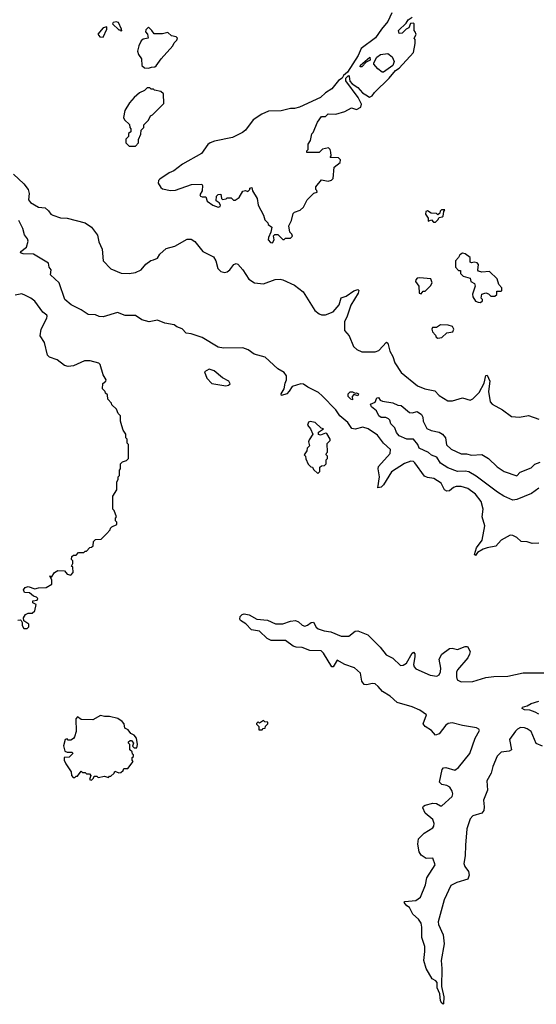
# Model space of a CAD drawing. Extents: x 2293878 to 2522763, y 823964 to 1006972.
# Tile 360 of 407: x 2467849 to 2471846, y 869098 to 876708. Entities that reach past the tile are written whole.
import ezdxf

# ---------------------------------------------------------------- set-up
doc = ezdxf.new("R2010")
doc.units = 0

msp = doc.modelspace()

# ---------------------------------------------------------------- linework, layer by layer
at = {"layer": '0CON20XD'}
for points in [[(2470729.3, 876760.7), (2470697.5, 876695), (2470647.5, 876635), (2470603, 876567), (2470490, 876485), (2470468.3, 876431.7), (2470385, 876302.5), (2470355, 876277.5), (2470343, 876257), (2470315, 876236.7), (2470265, 876172.5), (2470215, 876142.5), (2470175, 876107.5), (2470015, 876032.5), (2469975, 876022.5), (2469945, 876022.5), (2469873, 876003), (2469775, 876000), (2469722.3, 875977.7), (2469656.1, 875933.9), (2469595.9, 875854.1), (2469573.6, 875836.4), (2469495, 875797.5), (2469355, 875770), (2469323.9, 875756.1), (2469305, 875742.5), (2469255, 875673.3), (2469109.6, 875590.5), (2469040.7, 875539.3), (2469005, 875523.3), (2468933.6, 875476.4), (2468922.5, 875465), (2468920, 875445), (2468940.7, 875410.7), (2468955, 875400), (2469015, 875386.7), (2469055, 875390), (2469177, 875433), (2469257, 875437), (2469262.5, 875425), (2469260, 875385), (2469242, 875355), (2469246.7, 875345), (2469260.7, 875339.3), (2469288.3, 875338.3), (2469300, 875305), (2469343.9, 875273.9), (2469385, 875257.5), (2469400, 875265), (2469402.5, 875275), (2469393, 875293), (2469368.3, 875308.3), (2469372.5, 875345), (2469385, 875357.5), (2469405, 875360), (2469410, 875325), (2469418.3, 875318.3), (2469447, 875323), (2469455, 875330), (2469485, 875330), (2469503, 875313), (2469515, 875312.5), (2469546.4, 875333.6), (2469575, 875382.5), (2469595, 875387.5), (2469615, 875380), (2469630, 875395), (2469630, 875405), (2469645, 875410), (2469650, 875385), (2469687.5, 875325), (2469693.8, 875275), (2469736.2, 875196.2), (2469745, 875160), (2469768.3, 875138.3), (2469772.5, 875125), (2469800, 875105), (2469792.5, 875065), (2469773.3, 875025), (2469772.5, 875005), (2469790, 874985), (2469805, 874982.5)], [(2469805, 874982.5), (2469817.5, 875005), (2469813, 875037), (2469823, 875047), (2469847, 875047), (2469885, 875010), (2469895, 875010), (2469905, 875020), (2469945, 875020), (2469960, 875035), (2469955, 875050), (2469940, 875065), (2469932.5, 875115), (2469952.5, 875155), (2469965, 875210), (2469975, 875220), (2470020, 875235), (2470045, 875260), (2470073.6, 875316.4), (2470123.6, 875366.4), (2470150, 875375), (2470148.3, 875388.3), (2470140, 875395), (2470140, 875415), (2470185, 875470), (2470235, 875460), (2470261.7, 875468.3), (2470275, 875480), (2470283, 875567), (2470327.5, 875605), (2470330, 875625), (2470315, 875640), (2470251.7, 875641.7), (2470260, 875655), (2470257.5, 875685), (2470250, 875705), (2470237.5, 875717.5), (2470191.7, 875708.3), (2470165, 875680), (2470071.7, 875681.7), (2470070, 875695), (2470080, 875705), (2470080, 875745), (2470100, 875775), (2470110, 875825), (2470120, 875835), (2470153, 875917), (2470185, 875960), (2470215, 875960), (2470235, 875980), (2470295, 875977.5), (2470365, 875997.5), (2470415, 876027.5), (2470455, 876013.8), (2470488.3, 876031.7), (2470493.3, 876055), (2470467, 876107), (2470372.5, 876235), (2470372.5, 876255), (2470393, 876277), (2470399.3, 876269.3), (2470403.8, 876233.8), (2470422.3, 876212.3), (2470465, 876182.5), (2470502.3, 876142.3), (2470526.4, 876126.4), (2470555, 876110), (2470575, 876120), (2470594, 876146), (2470708.8, 876255), (2470756.1, 876313.9), (2470786, 876334), (2470897, 876453), (2470910, 876525), (2470910, 876555), (2470900, 876565), (2470917.5, 876592.5), (2470910, 876615), (2470900, 876625), (2470900, 876675), (2470895, 876680), (2470871.7, 876678.3), (2470860, 876645), (2470840, 876635), (2470807, 876603), (2470785, 876600), (2470780, 876625), (2470839.3, 876680.7), (2470855, 876707.5), (2470885, 876727.5)], [(2468495, 876572.5), (2468523.8, 876635), (2468522.5, 876652.5), (2468495, 876644), (2468453.5, 876596.5), (2468468, 876575), (2468495, 876572.5)], [(2468635, 876620), (2468640, 876625), (2468637.5, 876635), (2468612.5, 876685), (2468595, 876691.2), (2468572.5, 876685), (2468567.5, 876675), (2468615, 876630), (2468625, 876630), (2468635, 876620)], [(2468845, 876332.5), (2468868.3, 876341.7), (2468895, 876342.5), (2468905, 876350), (2468942.5, 876405), (2469032.5, 876505), (2469045, 876530), (2469065, 876550), (2469070, 876565), (2469060, 876575), (2469023, 876583), (2468995, 876607.5), (2468955, 876598.8), (2468888.3, 876598.3), (2468872.5, 876625), (2468845, 876650), (2468825, 876630), (2468823.3, 876615), (2468836.7, 876595), (2468842.5, 876565), (2468805, 876556.7), (2468790, 876545), (2468770, 876505), (2468761.2, 876465), (2468769.3, 876439.3), (2468792.5, 876405), (2468793.9, 876353.9), (2468815, 876336.7), (2468845, 876332.5)], [(2470495, 876342.5), (2470483.3, 876343.3), (2470485, 876357.5), (2470558.3, 876418.3), (2470560, 876395), (2470530, 876380), (2470495, 876342.5)], [(2470652.3, 876302.3), (2470618.6, 876328.6), (2470588.8, 876365), (2470590, 876375), (2470610.9, 876419.1), (2470640.5, 876439.5), (2470696.4, 876446.4), (2470730.4, 876420.5), (2470747.5, 876385), (2470735.9, 876354.1), (2470665, 876303.3), (2470652.3, 876302.3)], [(2468745, 875730), (2468767.5, 875755), (2468768.3, 875781.7), (2468787, 875823), (2468790, 875855), (2468810, 875875), (2468810, 875895), (2468845, 875930), (2468860, 875965), (2468876.4, 875973.6), (2468965, 876060), (2468962.5, 876135), (2468941.7, 876151.7), (2468893, 876163), (2468885, 876170), (2468865, 876170), (2468855, 876180), (2468835, 876180), (2468815, 876160), (2468775, 876142.5), (2468733.6, 876106.4), (2468697.5, 876065), (2468662.5, 876005), (2468653, 875953), (2468660, 875935), (2468698.3, 875898.3), (2468700, 875875), (2468710, 875865), (2468708.3, 875841.7), (2468691.7, 875828.3), (2468690, 875805), (2468670, 875785), (2468670, 875755), (2468695, 875730), (2468745, 875730)], [(2467800, 875515), (2467879.7, 875439.7), (2467913.3, 875395), (2467921.2, 875365), (2467916.7, 875315), (2467933.3, 875295), (2467995, 875258.8), (2468045, 875254), (2468071.5, 875231.5), (2468090.5, 875205), (2468105, 875196.8), (2468165, 875175.4), (2468215, 875174.5), (2468355, 875136.4), (2468405, 875104.5), (2468451.9, 875041.9), (2468460.5, 874990.5), (2468486.8, 874935), (2468494, 874845), (2468555, 874781.5), (2468635, 874748.9), (2468695, 874747.1), (2468745, 874754.5), (2468787.5, 874775), (2468825, 874819.2), (2468864.5, 874845.5), (2468885, 874850.6), (2468914.2, 874865), (2468933.3, 874895), (2468981.4, 874938.5), (2469048, 874958), (2469145, 875011.2), (2469175, 875010.8), (2469205, 874993.1), (2469265.8, 874915.8), (2469348.2, 874875), (2469365.9, 874845), (2469381.5, 874785), (2469405, 874761.8), (2469435, 874752.5), (2469455, 874758.8), (2469475, 874775.5), (2469505, 874815.8), (2469525, 874822.9), (2469537.2, 874817.2), (2469575.3, 874775.3), (2469622.8, 874702.8), (2469664.7, 874674.7), (2469735, 874665.4), (2469825, 874700.9), (2469865, 874703.2), (2469885, 874696.6), (2469975, 874654.6), (2470040.9, 874605), (2470131.3, 874461.3), (2470165.6, 874435), (2470185, 874426.8), (2470215, 874427.2), (2470275, 874450), (2470321.3, 874505), (2470335, 874557.5), (2470375, 874571.8), (2470435, 874610.9), (2470465, 874622.5), (2470472.5, 874615), (2470467.1, 874595), (2470409.9, 874500.1), (2470382.9, 874415), (2470363.1, 874373.1), (2470362.5, 874305), (2470398.9, 874265), (2470431.7, 874181.7), (2470458, 874158), (2470495, 874141.1), (2470599.1, 874140.9), (2470628.6, 874151.4), (2470686.7, 874215), (2470696.8, 874206.8), (2470712.3, 874145), (2470735.3, 874105.3), (2470751.5, 874055), (2470800.8, 873980.8), (2470927.3, 873877.3), (2470984.7, 873854.7), (2471059.7, 873839.7), (2471095, 873802.5), (2471162.3, 873762.3), (2471197.3, 873762.7), (2471275, 873784.3), (2471335, 873766.9), (2471355, 873777.8), (2471404.7, 873825), (2471442.1, 873897.9), (2471455, 873958.8), (2471465, 873960), (2471487.1, 873915), (2471476.4, 873835), (2471487.8, 873755), (2471505.4, 873735.4), (2471585, 873693.1), (2471655, 873641.2), (2471715, 873634.6), (2471785, 873648.9), (2471865, 873620.8)], [(2471051.7, 875141.7), (2471065, 875142.5), (2471085, 875160), (2471095, 875180), (2471117, 875183), (2471125, 875190), (2471130, 875225), (2471138.3, 875238.3), (2471111.7, 875238.3), (2471101.7, 875228.3), (2471098.3, 875211.7), (2471085, 875200), (2471075, 875210), (2471033, 875213), (2471005, 875230), (2470992.5, 875225), (2470987.5, 875205), (2471010, 875175), (2471010, 875150), (2471035, 875160), (2471051.7, 875141.7)], [(2471110, 873125), (2471052.6, 873162.6), (2471005, 873168.9), (2470980.2, 873180.2), (2470905, 873282.9), (2470895, 873291.9), (2470875, 873296.2), (2470825, 873278), (2470725, 873212.1), (2470665, 873113.1), (2470645, 873095.7), (2470620, 873090), (2470632, 873175), (2470622.9, 873235), (2470625.4, 873255), (2470714.4, 873355), (2470716.9, 873385), (2470665, 873435.6), (2470617.4, 873497.4), (2470545.2, 873545.2), (2470505, 873557.2), (2470445, 873542.9), (2470418.9, 873548.9), (2470387.7, 873595), (2470325.2, 873645.2), (2470295, 873693.3), (2470190.4, 873800.5), (2470162.1, 873825), (2470077.3, 873867.3), (2470045, 873889.8), (2470025, 873893.7), (2469958, 873872), (2469935, 873835.7), (2469915, 873817.1), (2469875, 873802.5), (2469872.5, 873815), (2469895.4, 873854.6), (2469902.2, 873897.8), (2469914.5, 873925), (2469913.8, 873956.2), (2469895, 873980.8), (2469845, 874008.6), (2469748.5, 874098.5), (2469663.6, 874123.6), (2469616.4, 874156.4), (2469575, 874171.8), (2469425, 874168.5), (2469385, 874177.5), (2469261.7, 874251.7), (2469175, 874280.8), (2469135.8, 874285.8), (2469105, 874318.8), (2469065, 874333.8), (2469045, 874348), (2468971.7, 874361.7), (2468915.9, 874385.9), (2468851.4, 874371.4), (2468795, 874388), (2468745, 874422), (2468665, 874422.5), (2468605, 874444.5), (2468495, 874411.4), (2468465, 874413.8), (2468435.9, 874425.9), (2468378.3, 874428.3), (2468325.5, 874465.5), (2468246.7, 874505), (2468198.8, 874545), (2468153.6, 874673.6), (2468086.7, 874735), (2468092.5, 874775), (2468076.7, 874795), (2468072.5, 874825), (2467955, 874895.6), (2467875, 874897.7), (2467854.4, 874905), (2467857.8, 874915), (2467900.7, 874949.3), (2467914.6, 874995), (2467908.5, 875015), (2467885.4, 875045), (2467872.7, 875095), (2467842.9, 875155)], [(2471415, 874522.5), (2471430, 874535), (2471430, 874545), (2471420, 874555), (2471425, 874587.5), (2471455, 874597.5), (2471475, 874590), (2471495, 874570), (2471525, 874570), (2471540, 874585), (2471541.7, 874608.3), (2471575, 874610), (2471580, 874615), (2471580, 874635), (2471555, 874660), (2471542.5, 874705), (2471485, 874762.5), (2471425, 874757.5), (2471400, 874765), (2471392.5, 874772.5), (2471397.5, 874815), (2471389.3, 874829.3), (2471365, 874832.5), (2471345, 874827.5), (2471335, 874832.5), (2471335, 874870), (2471295, 874897.5), (2471275, 874902.5), (2471255, 874890), (2471245, 874870), (2471220, 874845), (2471220, 874795), (2471245, 874770), (2471258.3, 874768.3), (2471260, 874745), (2471280, 874725), (2471335, 874710), (2471340, 874685), (2471368.3, 874668.3), (2471371.7, 874648.3), (2471353.6, 874586.4), (2471353.8, 874565), (2471375, 874533.3), (2471395, 874523.3), (2471415, 874522.5)], [(2470955, 874590), (2470971.7, 874608.3), (2470985, 874610), (2471028.3, 874651.7), (2471040, 874675), (2471030, 874705), (2470945, 874712.5), (2470925, 874710), (2470913, 874697), (2470912.5, 874685), (2470937, 874647), (2470940, 874595), (2470955, 874590)], [(2467835, 872067.5), (2467855, 872070), (2467860, 872065), (2467867.5, 872047.5), (2467867.5, 872025), (2467881.7, 872001.7), (2467907, 872003), (2467920, 872015), (2467920, 872035), (2467881.7, 872061.7), (2467877.5, 872085), (2467895, 872110), (2467915, 872120), (2467945, 872120), (2467965, 872140), (2467977.5, 872187.5), (2467951.7, 872201.7), (2467950, 872215), (2467985, 872220), (2467990, 872235), (2467980, 872245), (2467955, 872252.5), (2467925, 872276.7), (2467885, 872280), (2467878.3, 872301.7), (2467890.7, 872319.3), (2467915, 872326.7), (2467965, 872307.5), (2467995, 872317.5), (2468055, 872320), (2468097.5, 872345), (2468097.5, 872375), (2468081.7, 872408.3), (2468095, 872400), (2468118.8, 872435), (2468145, 872450.8), (2468195, 872446.7), (2468215, 872423.3), (2468245, 872413.3), (2468263.3, 872435), (2468260, 872475), (2468250, 872485), (2468260, 872505), (2468260, 872525), (2468250, 872535), (2468251.7, 872558.3), (2468265, 872570), (2468285, 872570), (2468305, 872590), (2468345, 872590), (2468355, 872600), (2468365, 872600), (2468391.7, 872628.3), (2468405, 872630), (2468418.3, 872641.7), (2468420, 872675), (2468435, 872690), (2468478.3, 872691.7), (2468520, 872735), (2468550, 872765), (2468551.7, 872778.3), (2468561.7, 872788.3), (2468600, 872805), (2468600, 872825), (2468590, 872835), (2468590, 872855), (2468597.5, 872865), (2468580, 872915), (2468570, 872925), (2468570, 873025), (2468600, 873075), (2468600, 873135), (2468610, 873155), (2468610, 873175), (2468620, 873185), (2468620, 873225), (2468630, 873235), (2468630, 873275), (2468645, 873290), (2468675, 873300), (2468690, 873315), (2468690, 873425), (2468680, 873435), (2468680, 873465), (2468670, 873475), (2468670, 873505), (2468650, 873535), (2468638.3, 873568.3), (2468630, 873605), (2468630, 873645), (2468610, 873665), (2468598.3, 873698.3), (2468561.7, 873731.7), (2468560, 873745), (2468530, 873775), (2468528.3, 873808.3), (2468511.7, 873821.7), (2468510, 873835), (2468490, 873855), (2468493, 873897), (2468516.4, 873913.6), (2468517, 873923), (2468493.8, 873963.8), (2468471.7, 874041.7), (2468462.3, 874052.3), (2468395, 874071.9), (2468349.2, 874070.8), (2468265, 874032), (2468225, 874026), (2468195, 874036), (2468138.3, 874078.3), (2468080.4, 874100.5), (2468063.9, 874113.9), (2468041.7, 874211.7), (2468006.2, 874265), (2468014, 874315), (2468059.5, 874400.5), (2468061.9, 874415), (2468058.1, 874425), (2468027.7, 874447.7), (2467965, 874531.8), (2467935.7, 874555.7), (2467895, 874575.6), (2467865, 874588.5), (2467815, 874578.8)], [(2471085, 874247.5), (2471115, 874252.5), (2471155, 874287.5), (2471200, 874295), (2471207.5, 874315), (2471196.4, 874336.4), (2471165, 874347.5), (2471105, 874350), (2471075, 874327.5), (2471041.7, 874328.3), (2471037.5, 874315), (2471042.5, 874295), (2471065, 874270), (2471070, 874255), (2471085, 874247.5)], [(2469445, 873877.5), (2469465, 873882.5), (2469477.5, 873892.5), (2469467.5, 873915), (2469419.3, 873939.3), (2469353.3, 873995), (2469315, 874006), (2469280, 873985), (2469296.4, 873936.4), (2469336.4, 873896.4), (2469445, 873877.5)], [(2470425, 873770), (2470410, 873775), (2470390, 873795), (2470390, 873815), (2470405, 873832.5), (2470425, 873832.5), (2470445, 873820), (2470455, 873822.5), (2470470, 873815), (2470465, 873800), (2470435, 873810), (2470422.5, 873795), (2470425, 873770)], [(2471864.3, 873085.7), (2471809.4, 873045), (2471695, 872998.9), (2471665, 872994), (2471595, 873024.5), (2471546, 873055), (2471380.1, 873180.1), (2471323, 873213), (2471295, 873219.1), (2471236.8, 873216.8), (2471162, 873245), (2471105, 873280.6), (2471075.4, 873325.4), (2471035, 873341.9), (2471012.1, 873362.1), (2470938.8, 873395), (2470930, 873425), (2470896.1, 873466.1), (2470845, 873466.2), (2470785, 873492), (2470765, 873516.7), (2470752, 873552), (2470721.2, 873585), (2470712.5, 873612.5), (2470703, 873623), (2470683, 873633), (2470645, 873633.3), (2470626.7, 873645), (2470610, 873685), (2470570, 873715), (2470562.5, 873735), (2470599.3, 873750.7), (2470612.5, 873785), (2470625, 873786.7), (2470638.3, 873768.3), (2470655, 873758), (2470736.1, 873746.1), (2470775, 873727.5), (2470800, 873725), (2470865, 873672.5), (2470885, 873670), (2470925, 873680), (2470957.5, 873655), (2470967.5, 873635), (2470970, 873605), (2470997.8, 873547.8), (2471031.4, 873531.4), (2471095, 873520), (2471120.8, 873505), (2471142.2, 873475), (2471151.5, 873421.5), (2471187.9, 873387.9), (2471265, 873353.3), (2471305, 873351.5), (2471345, 873341.5), (2471425, 873348), (2471476.7, 873316.7), (2471542.3, 873252.3), (2471598, 873215), (2471695, 873183.1), (2471719.9, 873210.1), (2471806.6, 873243.4), (2471835, 873271.1), (2471875, 873288.1)], [(2470155, 873200), (2470170, 873215), (2470171.7, 873248.3), (2470185, 873260), (2470208.3, 873261.7), (2470220, 873275), (2470220, 873305), (2470230, 873315), (2470230, 873335), (2470220, 873345), (2470221.7, 873358.3), (2470230, 873365), (2470228.3, 873431.7), (2470250, 873455), (2470250, 873465), (2470225, 873510), (2470215, 873512.5), (2470175, 873496.7), (2470160.7, 873500.7), (2470160.7, 873519.3), (2470200, 873545), (2470181.7, 873551.7), (2470135, 873593.3), (2470097, 873603), (2470083.9, 873596.1), (2470076.7, 873575), (2470100, 873545), (2470117.5, 873505), (2470088.3, 873461.7), (2470082.5, 873445), (2470090, 873415), (2470073, 873397), (2470070, 873375), (2470050, 873345), (2470060, 873335), (2470063, 873313), (2470081.7, 873271.7), (2470101.7, 873251.7), (2470115, 873250), (2470121.7, 873231.7), (2470155, 873200)], [(2471865, 872662.5), (2471815, 872660), (2471775, 872671.2), (2471730, 872675), (2471696.1, 872706.1), (2471665, 872721.2), (2471645, 872723.8), (2471575, 872686), (2471532.5, 872637.5), (2471465, 872626.9), (2471435.2, 872614.8), (2471390, 872590), (2471375, 872566.7), (2471368.8, 872575), (2471383.8, 872625), (2471426.1, 872685), (2471447.8, 872795), (2471426.9, 872865), (2471434.5, 872924.5), (2471420, 872985), (2471375, 873040.6), (2471315, 873083.1), (2471265, 873098.9), (2471225, 873099.4), (2471205, 873091.4), (2471175, 873066), (2471152.5, 873062.5), (2471135, 873073.8), (2471110, 873125)], [(2471895, 871093.8), (2471845, 871113.8), (2471805.7, 871205), (2471776.1, 871226.1), (2471755, 871235.6), (2471725, 871236.5), (2471700.4, 871225), (2471685, 871209.6), (2471638.3, 871145), (2471654.6, 871065), (2471636.7, 871053.3), (2471575, 871046.6), (2471541.9, 871015), (2471509, 870935), (2471496.5, 870883.5), (2471463.9, 870825), (2471468, 870752), (2471436.5, 870675), (2471443.8, 870623.8), (2471438.9, 870595), (2471425, 870574.6), (2471355.3, 870554.7), (2471335, 870530.5), (2471307.8, 870455), (2471297.6, 870327.6), (2471295.7, 870245), (2471284.3, 870185), (2471292.1, 870162.1), (2471320.5, 870125), (2471326.2, 870095), (2471317.5, 870065), (2471231.7, 870038.3), (2471184.6, 870015), (2471132.8, 869905), (2471087.5, 869735), (2471090, 869715), (2471125.5, 869635.5), (2471132.8, 869565), (2471109.5, 869435), (2471115.4, 869374.6), (2471112.9, 869235), (2471130.5, 869155), (2471128, 869102), (2471125, 869097.5), (2471115, 869106.7), (2471104.5, 869125), (2471098.9, 869178.9), (2471079.1, 869225), (2471079.4, 869265), (2471068.7, 869278.7), (2471041.1, 869295), (2470993.7, 869373.7), (2470976.7, 869435), (2470984.5, 869505.5), (2470982.3, 869545), (2470960.9, 869615), (2470961.4, 869695), (2470954.1, 869725), (2470935.7, 869755.8), (2470889.6, 869795), (2470866, 869845), (2470845, 869858), (2470822.5, 869885), (2470828.3, 869891.7), (2470915, 869900.4), (2470950, 869925), (2470988.2, 870021.8), (2470999.6, 870075), (2471062.9, 870175), (2471045, 870226.7), (2470995, 870224), (2470955, 870249.2), (2470938.9, 870275), (2470928.1, 870335), (2470935, 870376.2), (2470979.4, 870420.6), (2471045, 870462), (2471052.9, 870475), (2471055.7, 870495), (2471045.7, 870525), (2470985.7, 870575), (2470967.1, 870615), (2470972.2, 870627.8), (2470985, 870637.1), (2471045, 870651.1), (2471075, 870650), (2471105, 870631.2), (2471115, 870632.5), (2471195, 870704.2), (2471199.2, 870725), (2471195.3, 870745.3), (2471175.7, 870775), (2471155, 870787.8), (2471115, 870796.9), (2471098.1, 870815), (2471116.4, 870913.6), (2471127.5, 870925), (2471145, 870928.6), (2471215, 870908.1), (2471245, 870928.1), (2471331.4, 871035), (2471372, 871155), (2471406.8, 871215), (2471402.1, 871225), (2471384.3, 871235), (2471275, 871251.4), (2471195, 871273.5), (2471165, 871266.7), (2471146, 871255), (2471095, 871188.6), (2471065, 871177.5), (2471034.5, 871215), (2470985, 871243.8), (2470970, 871265), (2470995.7, 871335), (2470945, 871371.6), (2470885, 871395.5), (2470769.4, 871429.4), (2470715, 871479.4), (2470655, 871515.4), (2470623.3, 871555), (2470598, 871575), (2470575, 871578.2), (2470534.4, 871565.6), (2470515, 871568.1), (2470495.4, 871595), (2470485.8, 871655.8), (2470438.7, 871698.7), (2470365, 871724.2), (2470305, 871756.5), (2470275, 871706), (2470265, 871705.8), (2470200.5, 871810.5), (2470180.3, 871830.3), (2470095, 871832.4), (2470035, 871854.2), (2469987.7, 871857.7), (2469965, 871865.7), (2469905, 871909.7), (2469795, 871908.2), (2469763.8, 871925), (2469705, 871982.5), (2469642.7, 871992.7), (2469597.5, 872037.5), (2469558.6, 872065), (2469551.9, 872075), (2469554.5, 872095), (2469569.3, 872110.7), (2469585, 872115.6), (2469625, 872107.1), (2469683.1, 872073.1), (2469765, 872067.8), (2469827.6, 872037.6), (2469885, 872038.2), (2469945, 872059.6), (2469982.9, 872062.9), (2470005, 872054.2), (2470035, 872026.7), (2470055, 872021.5), (2470075, 872027.1), (2470105, 872049.4), (2470122, 872052), (2470143, 872013.1), (2470159.5, 871999.5), (2470205, 871983.3), (2470255, 871977.7), (2470335, 871942), (2470395, 871943.6), (2470445, 871982), (2470465, 871984.4), (2470542.3, 871952.3), (2470637.9, 871858), (2470685, 871798.2), (2470735, 871772.7), (2470795, 871716.8), (2470815, 871718.7), (2470840.4, 871735), (2470885, 871810.8), (2470895, 871818.6), (2470906.3, 871806.3), (2470905.9, 871784.1), (2470896.8, 871725), (2470901.8, 871705), (2470915, 871689.2), (2471025, 871640.8), (2471075.4, 871634.5), (2471094.2, 871645), (2471103.8, 871666.2), (2471106.2, 871695), (2471093.6, 871765), (2471115.5, 871804.5), (2471175, 871847.1), (2471195, 871850), (2471235, 871839.4), (2471295, 871864.2), (2471313.8, 871863.8), (2471334, 871825), (2471330, 871805), (2471315.5, 871775), (2471236.2, 871683.8), (2471228.6, 871665), (2471227.5, 871627.5), (2471234.5, 871605), (2471265, 871590), (2471355, 871591.5), (2471455, 871623.6), (2471518.5, 871631.5), (2471625.9, 871634.1), (2471745, 871660), (2471905, 871660.8)], [(2471865, 871340), (2471836, 871356), (2471795, 871371.2), (2471753.8, 871373.8), (2471737.5, 871385), (2471740, 871395), (2471775.9, 871404.1), (2471805, 871423.3), (2471865, 871441.2)], [(2468405, 870830), (2468420, 870845), (2468425, 870860), (2468445, 870860), (2468455, 870850), (2468505, 870860), (2468535, 870850), (2468545, 870860), (2468555, 870860), (2468580, 870885), (2468585, 870900), (2468615, 870887.5), (2468631.7, 870888.3), (2468650, 870905), (2468655, 870920), (2468685, 870920), (2468727, 870973), (2468720, 870985), (2468720, 871005), (2468728.3, 871011.7), (2468730, 871025), (2468721.7, 871031.7), (2468718.3, 871048.3), (2468700, 871065), (2468700, 871105), (2468690, 871115), (2468690, 871125), (2468703, 871137), (2468715, 871137.5), (2468730, 871115), (2468721.7, 871091.7), (2468735, 871080), (2468755, 871080), (2468760, 871105), (2468752.5, 871155), (2468735, 871177.5), (2468710, 871190), (2468689.3, 871219.3), (2468661.7, 871231.7), (2468657.5, 871265), (2468643, 871283), (2468607, 871307), (2468545, 871322.5), (2468505, 871322.5), (2468475, 871330), (2468415, 871297.5), (2468325, 871300), (2468295, 871320), (2468282.5, 871305), (2468286.7, 871205), (2468272.5, 871165), (2468265, 871152.5), (2468245, 871140), (2468225, 871140), (2468215, 871150), (2468200, 871145), (2468187.5, 871095), (2468197.5, 871055), (2468215, 871046.7), (2468255, 871047.5), (2468260, 871035), (2468231.7, 871008.3), (2468193.3, 871005), (2468193.3, 870985), (2468206.7, 870955), (2468247.5, 870895), (2468250, 870865), (2468261.7, 870851.7), (2468275, 870850), (2468285, 870860), (2468295, 870860), (2468325, 870900), (2468335, 870890), (2468355, 870890), (2468365, 870880), (2468388.3, 870878.3), (2468400, 870865), (2468390, 870835), (2468405, 870830)], [(2469725, 871220), (2469731.7, 871228.3), (2469748.3, 871231.7), (2469751.7, 871248.3), (2469770, 871265), (2469768.3, 871278.3), (2469745, 871280), (2469735, 871290), (2469705, 871270), (2469695, 871280), (2469681.7, 871268.3), (2469681.7, 871261.7), (2469700, 871245), (2469700, 871220), (2469725, 871220)]]:
    msp.add_lwpolyline(points, dxfattribs=at)

doc.saveas('drawing.dxf')
